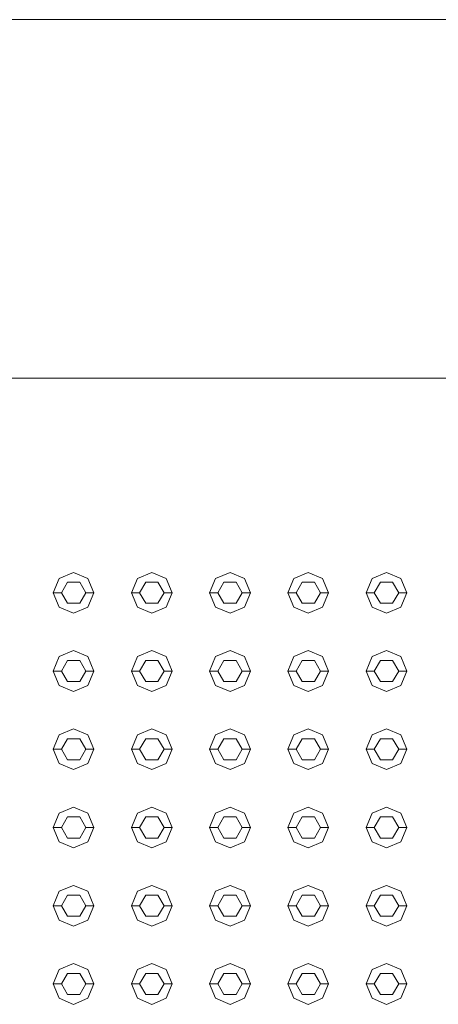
# Model space of a CAD drawing. Header units: millimetres. Extents: x 321 to 585, y -277 to 9.
# Tile 879 of 1056: x 347.642 to 348.156, y -12.174 to -10.966. Entities that reach past the tile are written whole.
import ezdxf

# ---------------------------------------------------------------- set-up
doc = ezdxf.new("R2010")
doc.units = ezdxf.units.MM
doc.header["$MEASUREMENT"] = 0
doc.layers.add('IFC-Elemento construtivo genérico-Contorno', color=253, linetype='Continuous', lineweight=5)
doc.layers.add('IFC-Laje-Contorno', color=134, linetype='Continuous', lineweight=5)

msp = doc.modelspace()

# ---------------------------------------------------------------- linework, layer by layer
at = {"layer": 'IFC-Elemento construtivo genérico-Contorno', "lineweight": 5}
for p, q in [((347.6908, -11.6517), (347.7085, -11.6444)), ((347.6908, -11.6517), (347.7085, -11.6444)), ((347.7085, -11.6444), (347.7261, -11.6517)), ((347.7085, -11.6444), (347.7261, -11.6517)), ((347.7868, -11.6517), (347.8045, -11.6444)), ((347.7868, -11.6517), (347.8045, -11.6444)), ((347.8045, -11.6444), (347.8221, -11.6517)), ((347.8045, -11.6444), (347.8221, -11.6517)), ((347.8828, -11.6517), (347.9005, -11.6444)), ((347.8828, -11.6517), (347.9005, -11.6444)), ((347.9005, -11.6444), (347.9181, -11.6517)), ((347.9005, -11.6444), (347.9181, -11.6517)), ((347.9788, -11.6517), (347.9965, -11.6444)), ((347.9788, -11.6517), (347.9965, -11.6444)), ((347.9965, -11.6444), (348.0141, -11.6517)), ((347.9965, -11.6444), (348.0141, -11.6517)), ((348.0748, -11.6517), (348.0925, -11.6444)), ((348.0748, -11.6517), (348.0925, -11.6444)), ((348.0925, -11.6444), (348.1101, -11.6517)), ((348.0925, -11.6444), (348.1101, -11.6517)), ((347.6835, -11.6694), (347.6908, -11.6517)), ((347.6835, -11.6694), (347.6908, -11.6517)), ((347.6935, -11.6694), (347.701, -11.6564)), ((347.6935, -11.6694), (347.701, -11.6564)), ((347.701, -11.6564), (347.716, -11.6564)), ((347.701, -11.6564), (347.716, -11.6564)), ((347.716, -11.6564), (347.7235, -11.6694)), ((347.716, -11.6564), (347.7235, -11.6694)), ((347.7261, -11.6517), (347.7335, -11.6694)), ((347.7261, -11.6517), (347.7335, -11.6694)), ((347.7795, -11.6694), (347.7868, -11.6517)), ((347.7795, -11.6694), (347.7868, -11.6517)), ((347.7895, -11.6694), (347.797, -11.6564)), ((347.7895, -11.6694), (347.797, -11.6564)), ((347.797, -11.6564), (347.812, -11.6564)), ((347.797, -11.6564), (347.812, -11.6564)), ((347.812, -11.6564), (347.8195, -11.6694)), ((347.812, -11.6564), (347.8195, -11.6694)), ((347.8221, -11.6517), (347.8295, -11.6694)), ((347.8221, -11.6517), (347.8295, -11.6694)), ((347.8755, -11.6694), (347.8828, -11.6517)), ((347.8755, -11.6694), (347.8828, -11.6517)), ((347.8855, -11.6694), (347.893, -11.6564)), ((347.8855, -11.6694), (347.893, -11.6564)), ((347.893, -11.6564), (347.908, -11.6564)), ((347.893, -11.6564), (347.908, -11.6564)), ((347.908, -11.6564), (347.9155, -11.6694)), ((347.908, -11.6564), (347.9155, -11.6694)), ((347.9181, -11.6517), (347.9255, -11.6694)), ((347.9181, -11.6517), (347.9255, -11.6694)), ((347.9715, -11.6694), (347.9788, -11.6517)), ((347.9715, -11.6694), (347.9788, -11.6517)), ((347.9815, -11.6694), (347.989, -11.6564)), ((347.9815, -11.6694), (347.989, -11.6564)), ((347.989, -11.6564), (348.004, -11.6564)), ((347.989, -11.6564), (348.004, -11.6564)), ((348.004, -11.6564), (348.0115, -11.6694)), ((348.004, -11.6564), (348.0115, -11.6694)), ((348.0141, -11.6517), (348.0215, -11.6694)), ((348.0141, -11.6517), (348.0215, -11.6694)), ((348.0675, -11.6694), (348.0748, -11.6517)), ((348.0675, -11.6694), (348.0748, -11.6517)), ((348.0775, -11.6694), (348.085, -11.6564)), ((348.0775, -11.6694), (348.085, -11.6564)), ((348.085, -11.6564), (348.1, -11.6564)), ((348.085, -11.6564), (348.1, -11.6564)), ((348.1, -11.6564), (348.1075, -11.6694)), ((348.1, -11.6564), (348.1075, -11.6694)), ((348.1101, -11.6517), (348.1175, -11.6694)), ((348.1101, -11.6517), (348.1175, -11.6694)), ((347.6835, -11.6694), (347.6935, -11.6694)), ((347.6835, -11.6694), (347.6908, -11.687)), ((347.6835, -11.6694), (347.6935, -11.6694)), ((347.6835, -11.6694), (347.6908, -11.687)), ((347.6935, -11.6694), (347.701, -11.6823)), ((347.6935, -11.6694), (347.701, -11.6823)), ((347.716, -11.6823), (347.7235, -11.6694)), ((347.716, -11.6823), (347.7235, -11.6694)), ((347.7235, -11.6694), (347.7335, -11.6694)), ((347.7235, -11.6694), (347.7335, -11.6694)), ((347.7261, -11.687), (347.7335, -11.6694)), ((347.7261, -11.687), (347.7335, -11.6694)), ((347.7795, -11.6694), (347.7895, -11.6694)), ((347.7795, -11.6694), (347.7868, -11.687)), ((347.7795, -11.6694), (347.7895, -11.6694)), ((347.7795, -11.6694), (347.7868, -11.687)), ((347.7895, -11.6694), (347.797, -11.6823)), ((347.7895, -11.6694), (347.797, -11.6823)), ((347.812, -11.6823), (347.8195, -11.6694)), ((347.812, -11.6823), (347.8195, -11.6694)), ((347.8195, -11.6694), (347.8295, -11.6694)), ((347.8195, -11.6694), (347.8295, -11.6694)), ((347.8221, -11.687), (347.8295, -11.6694)), ((347.8221, -11.687), (347.8295, -11.6694)), ((347.8755, -11.6694), (347.8855, -11.6694)), ((347.8755, -11.6694), (347.8828, -11.687)), ((347.8755, -11.6694), (347.8855, -11.6694)), ((347.8755, -11.6694), (347.8828, -11.687)), ((347.8855, -11.6694), (347.893, -11.6823)), ((347.8855, -11.6694), (347.893, -11.6823)), ((347.908, -11.6823), (347.9155, -11.6694)), ((347.908, -11.6823), (347.9155, -11.6694)), ((347.9155, -11.6694), (347.9255, -11.6694)), ((347.9155, -11.6694), (347.9255, -11.6694)), ((347.9181, -11.687), (347.9255, -11.6694)), ((347.9181, -11.687), (347.9255, -11.6694)), ((347.9715, -11.6694), (347.9815, -11.6694)), ((347.9715, -11.6694), (347.9788, -11.687)), ((347.9715, -11.6694), (347.9815, -11.6694)), ((347.9715, -11.6694), (347.9788, -11.687)), ((347.9815, -11.6694), (347.989, -11.6823)), ((347.9815, -11.6694), (347.989, -11.6823)), ((348.004, -11.6823), (348.0115, -11.6694)), ((348.004, -11.6823), (348.0115, -11.6694)), ((348.0115, -11.6694), (348.0215, -11.6694)), ((348.0115, -11.6694), (348.0215, -11.6694)), ((348.0141, -11.687), (348.0215, -11.6694)), ((348.0141, -11.687), (348.0215, -11.6694)), ((348.0675, -11.6694), (348.0775, -11.6694)), ((348.0675, -11.6694), (348.0748, -11.687)), ((348.0675, -11.6694), (348.0775, -11.6694)), ((348.0675, -11.6694), (348.0748, -11.687)), ((348.0775, -11.6694), (348.085, -11.6823)), ((348.0775, -11.6694), (348.085, -11.6823)), ((348.1, -11.6823), (348.1075, -11.6694)), ((348.1, -11.6823), (348.1075, -11.6694)), ((348.1075, -11.6694), (348.1175, -11.6694)), ((348.1075, -11.6694), (348.1175, -11.6694)), ((348.1101, -11.687), (348.1175, -11.6694)), ((348.1101, -11.687), (348.1175, -11.6694)), ((347.701, -11.6823), (347.716, -11.6823)), ((347.701, -11.6823), (347.716, -11.6823)), ((347.797, -11.6823), (347.812, -11.6823)), ((347.797, -11.6823), (347.812, -11.6823)), ((347.893, -11.6823), (347.908, -11.6823)), ((347.893, -11.6823), (347.908, -11.6823)), ((347.989, -11.6823), (348.004, -11.6823)), ((347.989, -11.6823), (348.004, -11.6823)), ((348.085, -11.6823), (348.1, -11.6823)), ((348.085, -11.6823), (348.1, -11.6823)), ((347.6908, -11.687), (347.7085, -11.6944)), ((347.6908, -11.687), (347.7085, -11.6944)), ((347.7085, -11.6944), (347.7261, -11.687)), ((347.7085, -11.6944), (347.7261, -11.687)), ((347.7868, -11.687), (347.8045, -11.6944)), ((347.7868, -11.687), (347.8045, -11.6944)), ((347.8045, -11.6944), (347.8221, -11.687)), ((347.8045, -11.6944), (347.8221, -11.687)), ((347.8828, -11.687), (347.9005, -11.6944)), ((347.8828, -11.687), (347.9005, -11.6944)), ((347.9005, -11.6944), (347.9181, -11.687)), ((347.9005, -11.6944), (347.9181, -11.687)), ((347.9788, -11.687), (347.9965, -11.6944)), ((347.9788, -11.687), (347.9965, -11.6944)), ((347.9965, -11.6944), (348.0141, -11.687)), ((347.9965, -11.6944), (348.0141, -11.687)), ((348.0748, -11.687), (348.0925, -11.6944)), ((348.0748, -11.687), (348.0925, -11.6944)), ((348.0925, -11.6944), (348.1101, -11.687)), ((348.0925, -11.6944), (348.1101, -11.687)), ((347.6908, -11.7477), (347.7085, -11.7404)), ((347.6908, -11.7477), (347.7085, -11.7404)), ((347.7085, -11.7404), (347.7261, -11.7477)), ((347.7085, -11.7404), (347.7261, -11.7477)), ((347.7868, -11.7477), (347.8045, -11.7404)), ((347.7868, -11.7477), (347.8045, -11.7404)), ((347.8045, -11.7404), (347.8221, -11.7477)), ((347.8045, -11.7404), (347.8221, -11.7477)), ((347.8828, -11.7477), (347.9005, -11.7404)), ((347.8828, -11.7477), (347.9005, -11.7404)), ((347.9005, -11.7404), (347.9181, -11.7477)), ((347.9005, -11.7404), (347.9181, -11.7477)), ((347.9788, -11.7477), (347.9965, -11.7404)), ((347.9788, -11.7477), (347.9965, -11.7404)), ((347.9965, -11.7404), (348.0141, -11.7477)), ((347.9965, -11.7404), (348.0141, -11.7477)), ((348.0748, -11.7477), (348.0925, -11.7404)), ((348.0748, -11.7477), (348.0925, -11.7404)), ((348.0925, -11.7404), (348.1101, -11.7477)), ((348.0925, -11.7404), (348.1101, -11.7477)), ((347.6835, -11.7654), (347.6908, -11.7477)), ((347.6835, -11.7654), (347.6908, -11.7477)), ((347.6935, -11.7654), (347.701, -11.7524)), ((347.6935, -11.7654), (347.701, -11.7524)), ((347.701, -11.7524), (347.716, -11.7524)), ((347.701, -11.7524), (347.716, -11.7524)), ((347.716, -11.7524), (347.7235, -11.7654)), ((347.716, -11.7524), (347.7235, -11.7654)), ((347.7261, -11.7477), (347.7335, -11.7654)), ((347.7261, -11.7477), (347.7335, -11.7654)), ((347.7795, -11.7654), (347.7868, -11.7477)), ((347.7795, -11.7654), (347.7868, -11.7477)), ((347.7895, -11.7654), (347.797, -11.7524)), ((347.7895, -11.7654), (347.797, -11.7524)), ((347.797, -11.7524), (347.812, -11.7524)), ((347.797, -11.7524), (347.812, -11.7524)), ((347.812, -11.7524), (347.8195, -11.7654)), ((347.812, -11.7524), (347.8195, -11.7654)), ((347.8221, -11.7477), (347.8295, -11.7654)), ((347.8221, -11.7477), (347.8295, -11.7654)), ((347.8755, -11.7654), (347.8828, -11.7477)), ((347.8755, -11.7654), (347.8828, -11.7477)), ((347.8855, -11.7654), (347.893, -11.7524)), ((347.8855, -11.7654), (347.893, -11.7524)), ((347.893, -11.7524), (347.908, -11.7524)), ((347.893, -11.7524), (347.908, -11.7524)), ((347.908, -11.7524), (347.9155, -11.7654)), ((347.908, -11.7524), (347.9155, -11.7654)), ((347.9181, -11.7477), (347.9255, -11.7654)), ((347.9181, -11.7477), (347.9255, -11.7654)), ((347.9715, -11.7654), (347.9788, -11.7477)), ((347.9715, -11.7654), (347.9788, -11.7477)), ((347.9815, -11.7654), (347.989, -11.7524)), ((347.9815, -11.7654), (347.989, -11.7524)), ((347.989, -11.7524), (348.004, -11.7524)), ((347.989, -11.7524), (348.004, -11.7524)), ((348.004, -11.7524), (348.0115, -11.7654)), ((348.004, -11.7524), (348.0115, -11.7654)), ((348.0141, -11.7477), (348.0215, -11.7654)), ((348.0141, -11.7477), (348.0215, -11.7654)), ((348.0675, -11.7654), (348.0748, -11.7477)), ((348.0675, -11.7654), (348.0748, -11.7477)), ((348.0775, -11.7654), (348.085, -11.7524)), ((348.0775, -11.7654), (348.085, -11.7524)), ((348.085, -11.7524), (348.1, -11.7524)), ((348.085, -11.7524), (348.1, -11.7524)), ((348.1, -11.7524), (348.1075, -11.7654)), ((348.1, -11.7524), (348.1075, -11.7654)), ((348.1101, -11.7477), (348.1175, -11.7654)), ((348.1101, -11.7477), (348.1175, -11.7654)), ((347.6835, -11.7654), (347.6935, -11.7654)), ((347.6835, -11.7654), (347.6908, -11.783)), ((347.6835, -11.7654), (347.6935, -11.7654)), ((347.6835, -11.7654), (347.6908, -11.783)), ((347.6935, -11.7654), (347.701, -11.7783)), ((347.6935, -11.7654), (347.701, -11.7783)), ((347.716, -11.7783), (347.7235, -11.7654)), ((347.716, -11.7783), (347.7235, -11.7654)), ((347.7235, -11.7654), (347.7335, -11.7654)), ((347.7235, -11.7654), (347.7335, -11.7654)), ((347.7261, -11.783), (347.7335, -11.7654)), ((347.7261, -11.783), (347.7335, -11.7654)), ((347.7795, -11.7654), (347.7895, -11.7654)), ((347.7795, -11.7654), (347.7868, -11.783)), ((347.7795, -11.7654), (347.7895, -11.7654)), ((347.7795, -11.7654), (347.7868, -11.783)), ((347.7895, -11.7654), (347.797, -11.7783)), ((347.7895, -11.7654), (347.797, -11.7783)), ((347.812, -11.7783), (347.8195, -11.7654)), ((347.812, -11.7783), (347.8195, -11.7654)), ((347.8195, -11.7654), (347.8295, -11.7654)), ((347.8195, -11.7654), (347.8295, -11.7654)), ((347.8221, -11.783), (347.8295, -11.7654)), ((347.8221, -11.783), (347.8295, -11.7654)), ((347.8755, -11.7654), (347.8855, -11.7654)), ((347.8755, -11.7654), (347.8828, -11.783)), ((347.8755, -11.7654), (347.8855, -11.7654)), ((347.8755, -11.7654), (347.8828, -11.783)), ((347.8855, -11.7654), (347.893, -11.7783)), ((347.8855, -11.7654), (347.893, -11.7783)), ((347.908, -11.7783), (347.9155, -11.7654)), ((347.908, -11.7783), (347.9155, -11.7654)), ((347.9155, -11.7654), (347.9255, -11.7654)), ((347.9155, -11.7654), (347.9255, -11.7654)), ((347.9181, -11.783), (347.9255, -11.7654)), ((347.9181, -11.783), (347.9255, -11.7654)), ((347.9715, -11.7654), (347.9815, -11.7654)), ((347.9715, -11.7654), (347.9788, -11.783)), ((347.9715, -11.7654), (347.9815, -11.7654)), ((347.9715, -11.7654), (347.9788, -11.783)), ((347.9815, -11.7654), (347.989, -11.7783)), ((347.9815, -11.7654), (347.989, -11.7783)), ((348.004, -11.7783), (348.0115, -11.7654)), ((348.004, -11.7783), (348.0115, -11.7654)), ((348.0115, -11.7654), (348.0215, -11.7654)), ((348.0115, -11.7654), (348.0215, -11.7654)), ((348.0141, -11.783), (348.0215, -11.7654)), ((348.0141, -11.783), (348.0215, -11.7654)), ((348.0675, -11.7654), (348.0775, -11.7654)), ((348.0675, -11.7654), (348.0748, -11.783)), ((348.0675, -11.7654), (348.0775, -11.7654)), ((348.0675, -11.7654), (348.0748, -11.783)), ((348.0775, -11.7654), (348.085, -11.7783)), ((348.0775, -11.7654), (348.085, -11.7783)), ((348.1, -11.7783), (348.1075, -11.7654)), ((348.1, -11.7783), (348.1075, -11.7654)), ((348.1075, -11.7654), (348.1175, -11.7654)), ((348.1075, -11.7654), (348.1175, -11.7654)), ((348.1101, -11.783), (348.1175, -11.7654)), ((348.1101, -11.783), (348.1175, -11.7654)), ((347.701, -11.7783), (347.716, -11.7783)), ((347.701, -11.7783), (347.716, -11.7783)), ((347.797, -11.7783), (347.812, -11.7783)), ((347.797, -11.7783), (347.812, -11.7783)), ((347.893, -11.7783), (347.908, -11.7783)), ((347.893, -11.7783), (347.908, -11.7783)), ((347.989, -11.7783), (348.004, -11.7783)), ((347.989, -11.7783), (348.004, -11.7783)), ((348.085, -11.7783), (348.1, -11.7783)), ((348.085, -11.7783), (348.1, -11.7783)), ((347.6908, -11.783), (347.7085, -11.7904)), ((347.6908, -11.783), (347.7085, -11.7904)), ((347.7085, -11.7904), (347.7261, -11.783)), ((347.7085, -11.7904), (347.7261, -11.783)), ((347.7868, -11.783), (347.8045, -11.7904)), ((347.7868, -11.783), (347.8045, -11.7904)), ((347.8045, -11.7904), (347.8221, -11.783)), ((347.8045, -11.7904), (347.8221, -11.783)), ((347.8828, -11.783), (347.9005, -11.7904)), ((347.8828, -11.783), (347.9005, -11.7904)), ((347.9005, -11.7904), (347.9181, -11.783)), ((347.9005, -11.7904), (347.9181, -11.783)), ((347.9788, -11.783), (347.9965, -11.7904)), ((347.9788, -11.783), (347.9965, -11.7904)), ((347.9965, -11.7904), (348.0141, -11.783)), ((347.9965, -11.7904), (348.0141, -11.783)), ((348.0748, -11.783), (348.0925, -11.7904)), ((348.0748, -11.783), (348.0925, -11.7904)), ((348.0925, -11.7904), (348.1101, -11.783)), ((348.0925, -11.7904), (348.1101, -11.783)), ((347.6908, -11.8437), (347.7085, -11.8364)), ((347.6908, -11.8437), (347.7085, -11.8364)), ((347.7085, -11.8364), (347.7261, -11.8437)), ((347.7085, -11.8364), (347.7261, -11.8437)), ((347.7868, -11.8437), (347.8045, -11.8364)), ((347.7868, -11.8437), (347.8045, -11.8364)), ((347.8045, -11.8364), (347.8221, -11.8437)), ((347.8045, -11.8364), (347.8221, -11.8437)), ((347.8828, -11.8437), (347.9005, -11.8364)), ((347.8828, -11.8437), (347.9005, -11.8364)), ((347.9005, -11.8364), (347.9181, -11.8437)), ((347.9005, -11.8364), (347.9181, -11.8437)), ((347.9788, -11.8437), (347.9965, -11.8364)), ((347.9788, -11.8437), (347.9965, -11.8364)), ((347.9965, -11.8364), (348.0141, -11.8437)), ((347.9965, -11.8364), (348.0141, -11.8437)), ((348.0748, -11.8437), (348.0925, -11.8364)), ((348.0748, -11.8437), (348.0925, -11.8364)), ((348.0925, -11.8364), (348.1101, -11.8437)), ((348.0925, -11.8364), (348.1101, -11.8437)), ((347.6835, -11.8614), (347.6908, -11.8437)), ((347.6835, -11.8614), (347.6908, -11.8437)), ((347.6935, -11.8614), (347.701, -11.8484)), ((347.6935, -11.8614), (347.701, -11.8484)), ((347.701, -11.8484), (347.716, -11.8484)), ((347.701, -11.8484), (347.716, -11.8484)), ((347.716, -11.8484), (347.7235, -11.8614)), ((347.716, -11.8484), (347.7235, -11.8614)), ((347.7261, -11.8437), (347.7335, -11.8614)), ((347.7261, -11.8437), (347.7335, -11.8614)), ((347.7795, -11.8614), (347.7868, -11.8437)), ((347.7795, -11.8614), (347.7868, -11.8437)), ((347.7895, -11.8614), (347.797, -11.8484)), ((347.7895, -11.8614), (347.797, -11.8484)), ((347.797, -11.8484), (347.812, -11.8484)), ((347.797, -11.8484), (347.812, -11.8484)), ((347.812, -11.8484), (347.8195, -11.8614)), ((347.812, -11.8484), (347.8195, -11.8614)), ((347.8221, -11.8437), (347.8295, -11.8614)), ((347.8221, -11.8437), (347.8295, -11.8614)), ((347.8755, -11.8614), (347.8828, -11.8437)), ((347.8755, -11.8614), (347.8828, -11.8437)), ((347.8855, -11.8614), (347.893, -11.8484)), ((347.8855, -11.8614), (347.893, -11.8484)), ((347.893, -11.8484), (347.908, -11.8484)), ((347.893, -11.8484), (347.908, -11.8484)), ((347.908, -11.8484), (347.9155, -11.8614)), ((347.908, -11.8484), (347.9155, -11.8614)), ((347.9181, -11.8437), (347.9255, -11.8614)), ((347.9181, -11.8437), (347.9255, -11.8614)), ((347.9715, -11.8614), (347.9788, -11.8437)), ((347.9715, -11.8614), (347.9788, -11.8437)), ((347.9815, -11.8614), (347.989, -11.8484)), ((347.9815, -11.8614), (347.989, -11.8484)), ((347.989, -11.8484), (348.004, -11.8484)), ((347.989, -11.8484), (348.004, -11.8484)), ((348.004, -11.8484), (348.0115, -11.8614)), ((348.004, -11.8484), (348.0115, -11.8614)), ((348.0141, -11.8437), (348.0215, -11.8614)), ((348.0141, -11.8437), (348.0215, -11.8614)), ((348.0675, -11.8614), (348.0748, -11.8437)), ((348.0675, -11.8614), (348.0748, -11.8437)), ((348.0775, -11.8614), (348.085, -11.8484)), ((348.0775, -11.8614), (348.085, -11.8484)), ((348.085, -11.8484), (348.1, -11.8484)), ((348.085, -11.8484), (348.1, -11.8484)), ((348.1, -11.8484), (348.1075, -11.8614)), ((348.1, -11.8484), (348.1075, -11.8614)), ((348.1101, -11.8437), (348.1175, -11.8614)), ((348.1101, -11.8437), (348.1175, -11.8614)), ((347.6835, -11.8614), (347.6935, -11.8614)), ((347.6835, -11.8614), (347.6908, -11.879)), ((347.6835, -11.8614), (347.6935, -11.8614)), ((347.6835, -11.8614), (347.6908, -11.879)), ((347.6935, -11.8614), (347.701, -11.8743)), ((347.6935, -11.8614), (347.701, -11.8743)), ((347.716, -11.8743), (347.7235, -11.8614)), ((347.716, -11.8743), (347.7235, -11.8614)), ((347.7235, -11.8614), (347.7335, -11.8614)), ((347.7235, -11.8614), (347.7335, -11.8614)), ((347.7261, -11.879), (347.7335, -11.8614)), ((347.7261, -11.879), (347.7335, -11.8614)), ((347.7795, -11.8614), (347.7895, -11.8614)), ((347.7795, -11.8614), (347.7868, -11.879)), ((347.7795, -11.8614), (347.7895, -11.8614)), ((347.7795, -11.8614), (347.7868, -11.879)), ((347.7895, -11.8614), (347.797, -11.8743)), ((347.7895, -11.8614), (347.797, -11.8743)), ((347.812, -11.8743), (347.8195, -11.8614)), ((347.812, -11.8743), (347.8195, -11.8614)), ((347.8195, -11.8614), (347.8295, -11.8614)), ((347.8195, -11.8614), (347.8295, -11.8614)), ((347.8221, -11.879), (347.8295, -11.8614)), ((347.8221, -11.879), (347.8295, -11.8614)), ((347.8755, -11.8614), (347.8855, -11.8614)), ((347.8755, -11.8614), (347.8828, -11.879)), ((347.8755, -11.8614), (347.8855, -11.8614)), ((347.8755, -11.8614), (347.8828, -11.879)), ((347.8855, -11.8614), (347.893, -11.8743)), ((347.8855, -11.8614), (347.893, -11.8743)), ((347.908, -11.8743), (347.9155, -11.8614)), ((347.908, -11.8743), (347.9155, -11.8614)), ((347.9155, -11.8614), (347.9255, -11.8614)), ((347.9155, -11.8614), (347.9255, -11.8614)), ((347.9181, -11.879), (347.9255, -11.8614)), ((347.9181, -11.879), (347.9255, -11.8614)), ((347.9715, -11.8614), (347.9815, -11.8614)), ((347.9715, -11.8614), (347.9788, -11.879)), ((347.9715, -11.8614), (347.9815, -11.8614)), ((347.9715, -11.8614), (347.9788, -11.879)), ((347.9815, -11.8614), (347.989, -11.8743)), ((347.9815, -11.8614), (347.989, -11.8743)), ((348.004, -11.8743), (348.0115, -11.8614)), ((348.004, -11.8743), (348.0115, -11.8614)), ((348.0115, -11.8614), (348.0215, -11.8614)), ((348.0115, -11.8614), (348.0215, -11.8614)), ((348.0141, -11.879), (348.0215, -11.8614)), ((348.0141, -11.879), (348.0215, -11.8614)), ((348.0675, -11.8614), (348.0775, -11.8614)), ((348.0675, -11.8614), (348.0748, -11.879)), ((348.0675, -11.8614), (348.0775, -11.8614)), ((348.0675, -11.8614), (348.0748, -11.879)), ((348.0775, -11.8614), (348.085, -11.8743)), ((348.0775, -11.8614), (348.085, -11.8743)), ((348.1, -11.8743), (348.1075, -11.8614)), ((348.1, -11.8743), (348.1075, -11.8614)), ((348.1075, -11.8614), (348.1175, -11.8614)), ((348.1075, -11.8614), (348.1175, -11.8614)), ((348.1101, -11.879), (348.1175, -11.8614)), ((348.1101, -11.879), (348.1175, -11.8614)), ((347.701, -11.8743), (347.716, -11.8743)), ((347.701, -11.8743), (347.716, -11.8743)), ((347.797, -11.8743), (347.812, -11.8743)), ((347.797, -11.8743), (347.812, -11.8743)), ((347.893, -11.8743), (347.908, -11.8743)), ((347.893, -11.8743), (347.908, -11.8743)), ((347.989, -11.8743), (348.004, -11.8743)), ((347.989, -11.8743), (348.004, -11.8743)), ((348.085, -11.8743), (348.1, -11.8743)), ((348.085, -11.8743), (348.1, -11.8743)), ((347.6908, -11.879), (347.7085, -11.8864)), ((347.6908, -11.879), (347.7085, -11.8864)), ((347.7085, -11.8864), (347.7261, -11.879)), ((347.7085, -11.8864), (347.7261, -11.879)), ((347.7868, -11.879), (347.8045, -11.8864)), ((347.7868, -11.879), (347.8045, -11.8864)), ((347.8045, -11.8864), (347.8221, -11.879)), ((347.8045, -11.8864), (347.8221, -11.879)), ((347.8828, -11.879), (347.9005, -11.8864)), ((347.8828, -11.879), (347.9005, -11.8864)), ((347.9005, -11.8864), (347.9181, -11.879)), ((347.9005, -11.8864), (347.9181, -11.879)), ((347.9788, -11.879), (347.9965, -11.8864)), ((347.9788, -11.879), (347.9965, -11.8864)), ((347.9965, -11.8864), (348.0141, -11.879)), ((347.9965, -11.8864), (348.0141, -11.879)), ((348.0748, -11.879), (348.0925, -11.8864)), ((348.0748, -11.879), (348.0925, -11.8864)), ((348.0925, -11.8864), (348.1101, -11.879)), ((348.0925, -11.8864), (348.1101, -11.879)), ((347.6908, -11.9397), (347.7085, -11.9324)), ((347.6908, -11.9397), (347.7085, -11.9324)), ((347.7085, -11.9324), (347.7261, -11.9397)), ((347.7085, -11.9324), (347.7261, -11.9397)), ((347.7868, -11.9397), (347.8045, -11.9324)), ((347.7868, -11.9397), (347.8045, -11.9324)), ((347.8045, -11.9324), (347.8221, -11.9397)), ((347.8045, -11.9324), (347.8221, -11.9397)), ((347.8828, -11.9397), (347.9005, -11.9324)), ((347.8828, -11.9397), (347.9005, -11.9324)), ((347.9005, -11.9324), (347.9181, -11.9397)), ((347.9005, -11.9324), (347.9181, -11.9397)), ((347.9788, -11.9397), (347.9965, -11.9324)), ((347.9788, -11.9397), (347.9965, -11.9324)), ((347.9965, -11.9324), (348.0141, -11.9397)), ((347.9965, -11.9324), (348.0141, -11.9397)), ((348.0748, -11.9397), (348.0925, -11.9324)), ((348.0748, -11.9397), (348.0925, -11.9324)), ((348.0925, -11.9324), (348.1101, -11.9397)), ((348.0925, -11.9324), (348.1101, -11.9397)), ((347.6835, -11.9574), (347.6908, -11.9397)), ((347.6835, -11.9574), (347.6908, -11.9397)), ((347.6935, -11.9574), (347.701, -11.9444)), ((347.6935, -11.9574), (347.701, -11.9444)), ((347.701, -11.9444), (347.716, -11.9444)), ((347.701, -11.9444), (347.716, -11.9444)), ((347.716, -11.9444), (347.7235, -11.9574)), ((347.716, -11.9444), (347.7235, -11.9574)), ((347.7261, -11.9397), (347.7335, -11.9574)), ((347.7261, -11.9397), (347.7335, -11.9574)), ((347.7795, -11.9574), (347.7868, -11.9397)), ((347.7795, -11.9574), (347.7868, -11.9397)), ((347.7895, -11.9574), (347.797, -11.9444)), ((347.7895, -11.9574), (347.797, -11.9444)), ((347.797, -11.9444), (347.812, -11.9444)), ((347.797, -11.9444), (347.812, -11.9444)), ((347.812, -11.9444), (347.8195, -11.9574)), ((347.812, -11.9444), (347.8195, -11.9574)), ((347.8221, -11.9397), (347.8295, -11.9574)), ((347.8221, -11.9397), (347.8295, -11.9574)), ((347.8755, -11.9574), (347.8828, -11.9397)), ((347.8755, -11.9574), (347.8828, -11.9397)), ((347.8855, -11.9574), (347.893, -11.9444)), ((347.8855, -11.9574), (347.893, -11.9444)), ((347.893, -11.9444), (347.908, -11.9444)), ((347.893, -11.9444), (347.908, -11.9444)), ((347.908, -11.9444), (347.9155, -11.9574)), ((347.908, -11.9444), (347.9155, -11.9574)), ((347.9181, -11.9397), (347.9255, -11.9574)), ((347.9181, -11.9397), (347.9255, -11.9574)), ((347.9715, -11.9574), (347.9788, -11.9397)), ((347.9715, -11.9574), (347.9788, -11.9397)), ((347.9815, -11.9574), (347.989, -11.9444)), ((347.9815, -11.9574), (347.989, -11.9444)), ((347.989, -11.9444), (348.004, -11.9444)), ((347.989, -11.9444), (348.004, -11.9444)), ((348.004, -11.9444), (348.0115, -11.9574)), ((348.004, -11.9444), (348.0115, -11.9574)), ((348.0141, -11.9397), (348.0215, -11.9574)), ((348.0141, -11.9397), (348.0215, -11.9574)), ((348.0675, -11.9574), (348.0748, -11.9397)), ((348.0675, -11.9574), (348.0748, -11.9397)), ((348.0775, -11.9574), (348.085, -11.9444)), ((348.0775, -11.9574), (348.085, -11.9444)), ((348.085, -11.9444), (348.1, -11.9444)), ((348.085, -11.9444), (348.1, -11.9444)), ((348.1, -11.9444), (348.1075, -11.9574)), ((348.1, -11.9444), (348.1075, -11.9574)), ((348.1101, -11.9397), (348.1175, -11.9574)), ((348.1101, -11.9397), (348.1175, -11.9574)), ((347.6835, -11.9574), (347.6935, -11.9574)), ((347.6835, -11.9574), (347.6908, -11.975)), ((347.6835, -11.9574), (347.6935, -11.9574)), ((347.6835, -11.9574), (347.6908, -11.975)), ((347.6935, -11.9574), (347.701, -11.9703)), ((347.6935, -11.9574), (347.701, -11.9703)), ((347.716, -11.9703), (347.7235, -11.9574)), ((347.716, -11.9703), (347.7235, -11.9574)), ((347.7235, -11.9574), (347.7335, -11.9574)), ((347.7235, -11.9574), (347.7335, -11.9574)), ((347.7261, -11.975), (347.7335, -11.9574)), ((347.7261, -11.975), (347.7335, -11.9574)), ((347.7795, -11.9574), (347.7895, -11.9574)), ((347.7795, -11.9574), (347.7868, -11.975)), ((347.7795, -11.9574), (347.7895, -11.9574)), ((347.7795, -11.9574), (347.7868, -11.975)), ((347.7895, -11.9574), (347.797, -11.9703)), ((347.7895, -11.9574), (347.797, -11.9703)), ((347.812, -11.9703), (347.8195, -11.9574)), ((347.812, -11.9703), (347.8195, -11.9574)), ((347.8195, -11.9574), (347.8295, -11.9574)), ((347.8195, -11.9574), (347.8295, -11.9574)), ((347.8221, -11.975), (347.8295, -11.9574)), ((347.8221, -11.975), (347.8295, -11.9574)), ((347.8755, -11.9574), (347.8855, -11.9574)), ((347.8755, -11.9574), (347.8828, -11.975)), ((347.8755, -11.9574), (347.8855, -11.9574)), ((347.8755, -11.9574), (347.8828, -11.975)), ((347.8855, -11.9574), (347.893, -11.9703)), ((347.8855, -11.9574), (347.893, -11.9703)), ((347.908, -11.9703), (347.9155, -11.9574)), ((347.908, -11.9703), (347.9155, -11.9574)), ((347.9155, -11.9574), (347.9255, -11.9574)), ((347.9155, -11.9574), (347.9255, -11.9574)), ((347.9181, -11.975), (347.9255, -11.9574)), ((347.9181, -11.975), (347.9255, -11.9574)), ((347.9715, -11.9574), (347.9815, -11.9574)), ((347.9715, -11.9574), (347.9788, -11.975)), ((347.9715, -11.9574), (347.9815, -11.9574)), ((347.9715, -11.9574), (347.9788, -11.975)), ((347.9815, -11.9574), (347.989, -11.9703)), ((347.9815, -11.9574), (347.989, -11.9703)), ((348.004, -11.9703), (348.0115, -11.9574)), ((348.004, -11.9703), (348.0115, -11.9574)), ((348.0115, -11.9574), (348.0215, -11.9574)), ((348.0115, -11.9574), (348.0215, -11.9574)), ((348.0141, -11.975), (348.0215, -11.9574)), ((348.0141, -11.975), (348.0215, -11.9574)), ((348.0675, -11.9574), (348.0775, -11.9574)), ((348.0675, -11.9574), (348.0748, -11.975)), ((348.0675, -11.9574), (348.0775, -11.9574)), ((348.0675, -11.9574), (348.0748, -11.975)), ((348.0775, -11.9574), (348.085, -11.9703)), ((348.0775, -11.9574), (348.085, -11.9703)), ((348.1, -11.9703), (348.1075, -11.9574)), ((348.1, -11.9703), (348.1075, -11.9574)), ((348.1075, -11.9574), (348.1175, -11.9574)), ((348.1075, -11.9574), (348.1175, -11.9574)), ((348.1101, -11.975), (348.1175, -11.9574)), ((348.1101, -11.975), (348.1175, -11.9574)), ((347.701, -11.9703), (347.716, -11.9703)), ((347.701, -11.9703), (347.716, -11.9703)), ((347.797, -11.9703), (347.812, -11.9703)), ((347.797, -11.9703), (347.812, -11.9703)), ((347.893, -11.9703), (347.908, -11.9703)), ((347.893, -11.9703), (347.908, -11.9703)), ((347.989, -11.9703), (348.004, -11.9703)), ((347.989, -11.9703), (348.004, -11.9703)), ((348.085, -11.9703), (348.1, -11.9703)), ((348.085, -11.9703), (348.1, -11.9703)), ((347.6908, -11.975), (347.7085, -11.9824)), ((347.6908, -11.975), (347.7085, -11.9824)), ((347.7085, -11.9824), (347.7261, -11.975)), ((347.7085, -11.9824), (347.7261, -11.975)), ((347.7868, -11.975), (347.8045, -11.9824)), ((347.7868, -11.975), (347.8045, -11.9824)), ((347.8045, -11.9824), (347.8221, -11.975)), ((347.8045, -11.9824), (347.8221, -11.975)), ((347.8828, -11.975), (347.9005, -11.9824)), ((347.8828, -11.975), (347.9005, -11.9824)), ((347.9005, -11.9824), (347.9181, -11.975)), ((347.9005, -11.9824), (347.9181, -11.975)), ((347.9788, -11.975), (347.9965, -11.9824)), ((347.9788, -11.975), (347.9965, -11.9824)), ((347.9965, -11.9824), (348.0141, -11.975)), ((347.9965, -11.9824), (348.0141, -11.975)), ((348.0748, -11.975), (348.0925, -11.9824)), ((348.0748, -11.975), (348.0925, -11.9824)), ((348.0925, -11.9824), (348.1101, -11.975)), ((348.0925, -11.9824), (348.1101, -11.975)), ((347.6908, -12.0357), (347.7085, -12.0284)), ((347.6908, -12.0357), (347.7085, -12.0284)), ((347.7085, -12.0284), (347.7261, -12.0357)), ((347.7085, -12.0284), (347.7261, -12.0357)), ((347.7868, -12.0357), (347.8045, -12.0284)), ((347.7868, -12.0357), (347.8045, -12.0284)), ((347.8045, -12.0284), (347.8221, -12.0357)), ((347.8045, -12.0284), (347.8221, -12.0357)), ((347.8828, -12.0357), (347.9005, -12.0284)), ((347.8828, -12.0357), (347.9005, -12.0284)), ((347.9005, -12.0284), (347.9181, -12.0357)), ((347.9005, -12.0284), (347.9181, -12.0357)), ((347.9788, -12.0357), (347.9965, -12.0284)), ((347.9788, -12.0357), (347.9965, -12.0284)), ((347.9965, -12.0284), (348.0141, -12.0357)), ((347.9965, -12.0284), (348.0141, -12.0357)), ((348.0748, -12.0357), (348.0925, -12.0284)), ((348.0748, -12.0357), (348.0925, -12.0284)), ((348.0925, -12.0284), (348.1101, -12.0357)), ((348.0925, -12.0284), (348.1101, -12.0357)), ((347.6835, -12.0534), (347.6908, -12.0357)), ((347.6835, -12.0534), (347.6908, -12.0357)), ((347.6935, -12.0534), (347.701, -12.0404)), ((347.6935, -12.0534), (347.701, -12.0404)), ((347.701, -12.0404), (347.716, -12.0404)), ((347.701, -12.0404), (347.716, -12.0404)), ((347.716, -12.0404), (347.7235, -12.0534)), ((347.716, -12.0404), (347.7235, -12.0534)), ((347.7261, -12.0357), (347.7335, -12.0534)), ((347.7261, -12.0357), (347.7335, -12.0534)), ((347.7795, -12.0534), (347.7868, -12.0357)), ((347.7795, -12.0534), (347.7868, -12.0357)), ((347.7895, -12.0534), (347.797, -12.0404)), ((347.7895, -12.0534), (347.797, -12.0404)), ((347.797, -12.0404), (347.812, -12.0404)), ((347.797, -12.0404), (347.812, -12.0404)), ((347.812, -12.0404), (347.8195, -12.0534)), ((347.812, -12.0404), (347.8195, -12.0534)), ((347.8221, -12.0357), (347.8295, -12.0534)), ((347.8221, -12.0357), (347.8295, -12.0534)), ((347.8755, -12.0534), (347.8828, -12.0357)), ((347.8755, -12.0534), (347.8828, -12.0357)), ((347.8855, -12.0534), (347.893, -12.0404)), ((347.8855, -12.0534), (347.893, -12.0404)), ((347.893, -12.0404), (347.908, -12.0404)), ((347.893, -12.0404), (347.908, -12.0404)), ((347.908, -12.0404), (347.9155, -12.0534)), ((347.908, -12.0404), (347.9155, -12.0534)), ((347.9181, -12.0357), (347.9255, -12.0534)), ((347.9181, -12.0357), (347.9255, -12.0534)), ((347.9715, -12.0534), (347.9788, -12.0357)), ((347.9715, -12.0534), (347.9788, -12.0357)), ((347.9815, -12.0534), (347.989, -12.0404)), ((347.9815, -12.0534), (347.989, -12.0404)), ((347.989, -12.0404), (348.004, -12.0404)), ((347.989, -12.0404), (348.004, -12.0404)), ((348.004, -12.0404), (348.0115, -12.0534)), ((348.004, -12.0404), (348.0115, -12.0534)), ((348.0141, -12.0357), (348.0215, -12.0534)), ((348.0141, -12.0357), (348.0215, -12.0534)), ((348.0675, -12.0534), (348.0748, -12.0357)), ((348.0675, -12.0534), (348.0748, -12.0357)), ((348.0775, -12.0534), (348.085, -12.0404)), ((348.0775, -12.0534), (348.085, -12.0404)), ((348.085, -12.0404), (348.1, -12.0404)), ((348.085, -12.0404), (348.1, -12.0404)), ((348.1, -12.0404), (348.1075, -12.0534)), ((348.1, -12.0404), (348.1075, -12.0534)), ((348.1101, -12.0357), (348.1175, -12.0534)), ((348.1101, -12.0357), (348.1175, -12.0534)), ((347.6835, -12.0534), (347.6935, -12.0534)), ((347.6835, -12.0534), (347.6908, -12.071)), ((347.6835, -12.0534), (347.6935, -12.0534)), ((347.6835, -12.0534), (347.6908, -12.071)), ((347.6935, -12.0534), (347.701, -12.0663)), ((347.6935, -12.0534), (347.701, -12.0663)), ((347.716, -12.0663), (347.7235, -12.0534)), ((347.716, -12.0663), (347.7235, -12.0534)), ((347.7235, -12.0534), (347.7335, -12.0534)), ((347.7235, -12.0534), (347.7335, -12.0534)), ((347.7261, -12.071), (347.7335, -12.0534)), ((347.7261, -12.071), (347.7335, -12.0534)), ((347.7795, -12.0534), (347.7895, -12.0534)), ((347.7795, -12.0534), (347.7868, -12.071)), ((347.7795, -12.0534), (347.7895, -12.0534)), ((347.7795, -12.0534), (347.7868, -12.071)), ((347.7895, -12.0534), (347.797, -12.0663)), ((347.7895, -12.0534), (347.797, -12.0663)), ((347.812, -12.0663), (347.8195, -12.0534)), ((347.812, -12.0663), (347.8195, -12.0534)), ((347.8195, -12.0534), (347.8295, -12.0534)), ((347.8195, -12.0534), (347.8295, -12.0534)), ((347.8221, -12.071), (347.8295, -12.0534)), ((347.8221, -12.071), (347.8295, -12.0534)), ((347.8755, -12.0534), (347.8855, -12.0534)), ((347.8755, -12.0534), (347.8828, -12.071)), ((347.8755, -12.0534), (347.8855, -12.0534)), ((347.8755, -12.0534), (347.8828, -12.071)), ((347.8855, -12.0534), (347.893, -12.0663)), ((347.8855, -12.0534), (347.893, -12.0663)), ((347.908, -12.0663), (347.9155, -12.0534)), ((347.908, -12.0663), (347.9155, -12.0534)), ((347.9155, -12.0534), (347.9255, -12.0534)), ((347.9155, -12.0534), (347.9255, -12.0534)), ((347.9181, -12.071), (347.9255, -12.0534)), ((347.9181, -12.071), (347.9255, -12.0534)), ((347.9715, -12.0534), (347.9815, -12.0534)), ((347.9715, -12.0534), (347.9788, -12.071)), ((347.9715, -12.0534), (347.9815, -12.0534)), ((347.9715, -12.0534), (347.9788, -12.071)), ((347.9815, -12.0534), (347.989, -12.0663)), ((347.9815, -12.0534), (347.989, -12.0663)), ((348.004, -12.0663), (348.0115, -12.0534)), ((348.004, -12.0663), (348.0115, -12.0534)), ((348.0115, -12.0534), (348.0215, -12.0534)), ((348.0115, -12.0534), (348.0215, -12.0534)), ((348.0141, -12.071), (348.0215, -12.0534)), ((348.0141, -12.071), (348.0215, -12.0534)), ((348.0675, -12.0534), (348.0775, -12.0534)), ((348.0675, -12.0534), (348.0748, -12.071)), ((348.0675, -12.0534), (348.0775, -12.0534)), ((348.0675, -12.0534), (348.0748, -12.071)), ((348.0775, -12.0534), (348.085, -12.0663)), ((348.0775, -12.0534), (348.085, -12.0663)), ((348.1, -12.0663), (348.1075, -12.0534)), ((348.1, -12.0663), (348.1075, -12.0534)), ((348.1075, -12.0534), (348.1175, -12.0534)), ((348.1075, -12.0534), (348.1175, -12.0534)), ((348.1101, -12.071), (348.1175, -12.0534)), ((348.1101, -12.071), (348.1175, -12.0534)), ((347.701, -12.0663), (347.716, -12.0663)), ((347.701, -12.0663), (347.716, -12.0663)), ((347.797, -12.0663), (347.812, -12.0663)), ((347.797, -12.0663), (347.812, -12.0663)), ((347.893, -12.0663), (347.908, -12.0663)), ((347.893, -12.0663), (347.908, -12.0663)), ((347.989, -12.0663), (348.004, -12.0663)), ((347.989, -12.0663), (348.004, -12.0663)), ((348.085, -12.0663), (348.1, -12.0663)), ((348.085, -12.0663), (348.1, -12.0663)), ((347.6908, -12.071), (347.7085, -12.0784)), ((347.6908, -12.071), (347.7085, -12.0784)), ((347.7085, -12.0784), (347.7261, -12.071)), ((347.7085, -12.0784), (347.7261, -12.071)), ((347.7868, -12.071), (347.8045, -12.0784)), ((347.7868, -12.071), (347.8045, -12.0784)), ((347.8045, -12.0784), (347.8221, -12.071)), ((347.8045, -12.0784), (347.8221, -12.071)), ((347.8828, -12.071), (347.9005, -12.0784)), ((347.8828, -12.071), (347.9005, -12.0784)), ((347.9005, -12.0784), (347.9181, -12.071)), ((347.9005, -12.0784), (347.9181, -12.071)), ((347.9788, -12.071), (347.9965, -12.0784)), ((347.9788, -12.071), (347.9965, -12.0784)), ((347.9965, -12.0784), (348.0141, -12.071)), ((347.9965, -12.0784), (348.0141, -12.071)), ((348.0748, -12.071), (348.0925, -12.0784)), ((348.0748, -12.071), (348.0925, -12.0784)), ((348.0925, -12.0784), (348.1101, -12.071)), ((348.0925, -12.0784), (348.1101, -12.071)), ((347.6908, -12.1317), (347.7085, -12.1244)), ((347.6908, -12.1317), (347.7085, -12.1244)), ((347.7085, -12.1244), (347.7261, -12.1317)), ((347.7085, -12.1244), (347.7261, -12.1317)), ((347.7868, -12.1317), (347.8045, -12.1244)), ((347.7868, -12.1317), (347.8045, -12.1244)), ((347.8045, -12.1244), (347.8221, -12.1317)), ((347.8045, -12.1244), (347.8221, -12.1317)), ((347.8828, -12.1317), (347.9005, -12.1244)), ((347.8828, -12.1317), (347.9005, -12.1244)), ((347.9005, -12.1244), (347.9181, -12.1317)), ((347.9005, -12.1244), (347.9181, -12.1317)), ((347.9788, -12.1317), (347.9965, -12.1244)), ((347.9788, -12.1317), (347.9965, -12.1244)), ((347.9965, -12.1244), (348.0141, -12.1317)), ((347.9965, -12.1244), (348.0141, -12.1317)), ((348.0748, -12.1317), (348.0925, -12.1244)), ((348.0748, -12.1317), (348.0925, -12.1244)), ((348.0925, -12.1244), (348.1101, -12.1317)), ((348.0925, -12.1244), (348.1101, -12.1317)), ((347.6835, -12.1494), (347.6908, -12.1317)), ((347.6835, -12.1494), (347.6908, -12.1317)), ((347.6935, -12.1494), (347.701, -12.1364)), ((347.6935, -12.1494), (347.701, -12.1364)), ((347.701, -12.1364), (347.716, -12.1364)), ((347.701, -12.1364), (347.716, -12.1364)), ((347.716, -12.1364), (347.7235, -12.1494)), ((347.716, -12.1364), (347.7235, -12.1494)), ((347.7261, -12.1317), (347.7335, -12.1494)), ((347.7261, -12.1317), (347.7335, -12.1494)), ((347.7795, -12.1494), (347.7868, -12.1317)), ((347.7795, -12.1494), (347.7868, -12.1317)), ((347.7895, -12.1494), (347.797, -12.1364)), ((347.7895, -12.1494), (347.797, -12.1364)), ((347.797, -12.1364), (347.812, -12.1364)), ((347.797, -12.1364), (347.812, -12.1364)), ((347.812, -12.1364), (347.8195, -12.1494)), ((347.812, -12.1364), (347.8195, -12.1494)), ((347.8221, -12.1317), (347.8295, -12.1494)), ((347.8221, -12.1317), (347.8295, -12.1494)), ((347.8755, -12.1494), (347.8828, -12.1317)), ((347.8755, -12.1494), (347.8828, -12.1317)), ((347.8855, -12.1494), (347.893, -12.1364)), ((347.8855, -12.1494), (347.893, -12.1364)), ((347.893, -12.1364), (347.908, -12.1364)), ((347.893, -12.1364), (347.908, -12.1364)), ((347.908, -12.1364), (347.9155, -12.1494)), ((347.908, -12.1364), (347.9155, -12.1494)), ((347.9181, -12.1317), (347.9255, -12.1494)), ((347.9181, -12.1317), (347.9255, -12.1494)), ((347.9715, -12.1494), (347.9788, -12.1317)), ((347.9715, -12.1494), (347.9788, -12.1317)), ((347.9815, -12.1494), (347.989, -12.1364)), ((347.9815, -12.1494), (347.989, -12.1364)), ((347.989, -12.1364), (348.004, -12.1364)), ((347.989, -12.1364), (348.004, -12.1364)), ((348.004, -12.1364), (348.0115, -12.1494)), ((348.004, -12.1364), (348.0115, -12.1494)), ((348.0141, -12.1317), (348.0215, -12.1494)), ((348.0141, -12.1317), (348.0215, -12.1494)), ((348.0675, -12.1494), (348.0748, -12.1317)), ((348.0675, -12.1494), (348.0748, -12.1317)), ((348.0775, -12.1494), (348.085, -12.1364)), ((348.0775, -12.1494), (348.085, -12.1364)), ((348.085, -12.1364), (348.1, -12.1364)), ((348.085, -12.1364), (348.1, -12.1364)), ((348.1, -12.1364), (348.1075, -12.1494)), ((348.1, -12.1364), (348.1075, -12.1494)), ((348.1101, -12.1317), (348.1175, -12.1494)), ((348.1101, -12.1317), (348.1175, -12.1494)), ((347.6835, -12.1494), (347.6935, -12.1494)), ((347.6835, -12.1494), (347.6908, -12.167)), ((347.6835, -12.1494), (347.6935, -12.1494)), ((347.6835, -12.1494), (347.6908, -12.167)), ((347.6935, -12.1494), (347.701, -12.1623)), ((347.6935, -12.1494), (347.701, -12.1623)), ((347.716, -12.1623), (347.7235, -12.1494)), ((347.716, -12.1623), (347.7235, -12.1494)), ((347.7235, -12.1494), (347.7335, -12.1494)), ((347.7235, -12.1494), (347.7335, -12.1494)), ((347.7261, -12.167), (347.7335, -12.1494)), ((347.7261, -12.167), (347.7335, -12.1494)), ((347.7795, -12.1494), (347.7895, -12.1494)), ((347.7795, -12.1494), (347.7868, -12.167)), ((347.7795, -12.1494), (347.7895, -12.1494)), ((347.7795, -12.1494), (347.7868, -12.167)), ((347.7895, -12.1494), (347.797, -12.1623)), ((347.7895, -12.1494), (347.797, -12.1623)), ((347.812, -12.1623), (347.8195, -12.1494)), ((347.812, -12.1623), (347.8195, -12.1494)), ((347.8195, -12.1494), (347.8295, -12.1494)), ((347.8195, -12.1494), (347.8295, -12.1494)), ((347.8221, -12.167), (347.8295, -12.1494)), ((347.8221, -12.167), (347.8295, -12.1494)), ((347.8755, -12.1494), (347.8855, -12.1494)), ((347.8755, -12.1494), (347.8828, -12.167)), ((347.8755, -12.1494), (347.8855, -12.1494)), ((347.8755, -12.1494), (347.8828, -12.167)), ((347.8855, -12.1494), (347.893, -12.1623)), ((347.8855, -12.1494), (347.893, -12.1623)), ((347.908, -12.1623), (347.9155, -12.1494)), ((347.908, -12.1623), (347.9155, -12.1494)), ((347.9155, -12.1494), (347.9255, -12.1494)), ((347.9155, -12.1494), (347.9255, -12.1494)), ((347.9181, -12.167), (347.9255, -12.1494)), ((347.9181, -12.167), (347.9255, -12.1494)), ((347.9715, -12.1494), (347.9815, -12.1494)), ((347.9715, -12.1494), (347.9788, -12.167)), ((347.9715, -12.1494), (347.9815, -12.1494)), ((347.9715, -12.1494), (347.9788, -12.167)), ((347.9815, -12.1494), (347.989, -12.1623)), ((347.9815, -12.1494), (347.989, -12.1623)), ((348.004, -12.1623), (348.0115, -12.1494)), ((348.004, -12.1623), (348.0115, -12.1494)), ((348.0115, -12.1494), (348.0215, -12.1494)), ((348.0115, -12.1494), (348.0215, -12.1494)), ((348.0141, -12.167), (348.0215, -12.1494)), ((348.0141, -12.167), (348.0215, -12.1494)), ((348.0675, -12.1494), (348.0775, -12.1494)), ((348.0675, -12.1494), (348.0748, -12.167)), ((348.0675, -12.1494), (348.0775, -12.1494)), ((348.0675, -12.1494), (348.0748, -12.167)), ((348.0775, -12.1494), (348.085, -12.1623)), ((348.0775, -12.1494), (348.085, -12.1623)), ((348.1, -12.1623), (348.1075, -12.1494)), ((348.1, -12.1623), (348.1075, -12.1494)), ((348.1075, -12.1494), (348.1175, -12.1494)), ((348.1075, -12.1494), (348.1175, -12.1494)), ((348.1101, -12.167), (348.1175, -12.1494)), ((348.1101, -12.167), (348.1175, -12.1494)), ((347.701, -12.1623), (347.716, -12.1623)), ((347.701, -12.1623), (347.716, -12.1623)), ((347.797, -12.1623), (347.812, -12.1623)), ((347.797, -12.1623), (347.812, -12.1623)), ((347.893, -12.1623), (347.908, -12.1623)), ((347.893, -12.1623), (347.908, -12.1623)), ((347.989, -12.1623), (348.004, -12.1623)), ((347.989, -12.1623), (348.004, -12.1623)), ((348.085, -12.1623), (348.1, -12.1623)), ((348.085, -12.1623), (348.1, -12.1623)), ((347.6908, -12.167), (347.7085, -12.1744)), ((347.6908, -12.167), (347.7085, -12.1744)), ((347.7085, -12.1744), (347.7261, -12.167)), ((347.7085, -12.1744), (347.7261, -12.167)), ((347.7868, -12.167), (347.8045, -12.1744)), ((347.7868, -12.167), (347.8045, -12.1744)), ((347.8045, -12.1744), (347.8221, -12.167)), ((347.8045, -12.1744), (347.8221, -12.167)), ((347.8828, -12.167), (347.9005, -12.1744)), ((347.8828, -12.167), (347.9005, -12.1744)), ((347.9005, -12.1744), (347.9181, -12.167)), ((347.9005, -12.1744), (347.9181, -12.167)), ((347.9788, -12.167), (347.9965, -12.1744)), ((347.9788, -12.167), (347.9965, -12.1744)), ((347.9965, -12.1744), (348.0141, -12.167)), ((347.9965, -12.1744), (348.0141, -12.167)), ((348.0748, -12.167), (348.0925, -12.1744)), ((348.0748, -12.167), (348.0925, -12.1744)), ((348.0925, -12.1744), (348.1101, -12.167)), ((348.0925, -12.1744), (348.1101, -12.167))]:
    msp.add_line(p, q, dxfattribs=at)
at = {"layer": 'IFC-Laje-Contorno', "color": 7, "lineweight": 5}
for p, q in [((347.2297, -10.9661), (354.0797, -10.9661)), ((346.6297, -11.4061), (354.0797, -11.4061))]:
    msp.add_line(p, q, dxfattribs=at)

doc.saveas('drawing.dxf')
